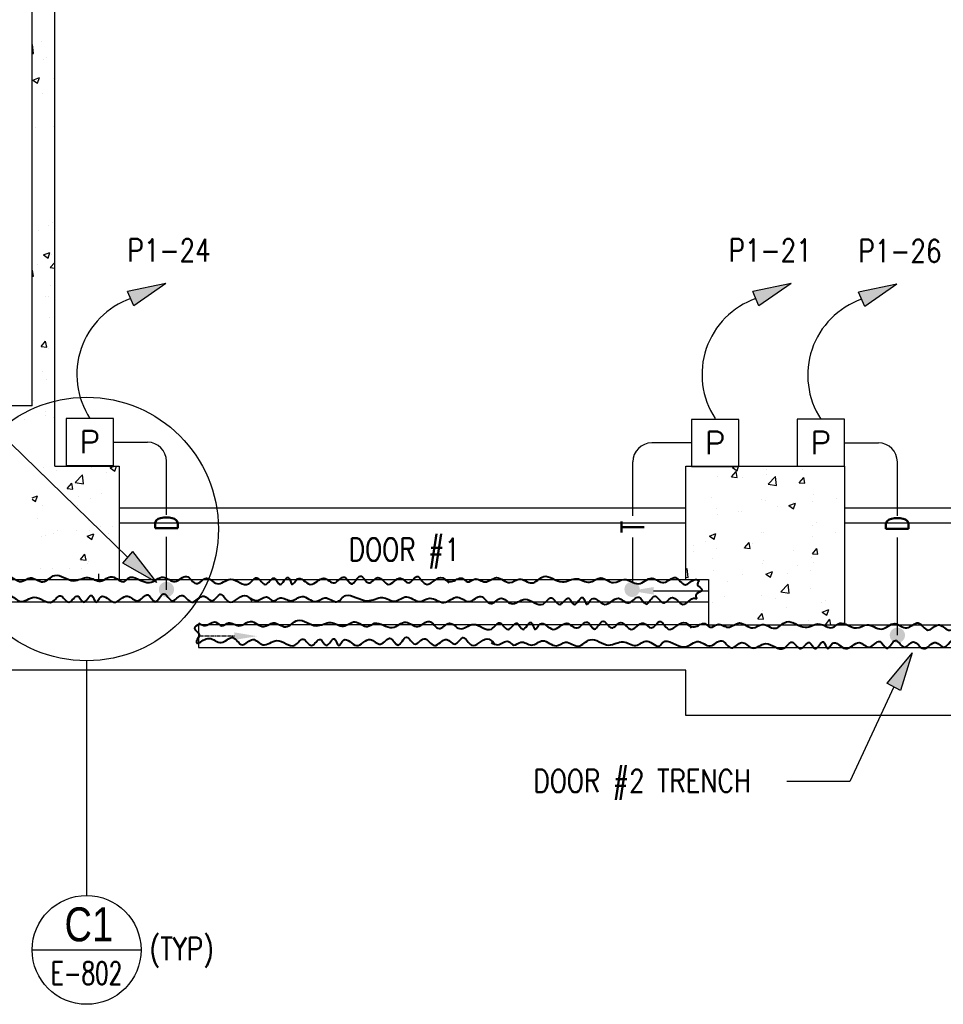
# Model space of a CAD drawing. Header units: inches. Extents: x -9715 to 32893, y -15613 to -1138.
# Tile 372 of 380: x 27806 to 28295, y -9482 to -8961. Entities that reach past the tile are written whole.
import ezdxf
from ezdxf.enums import TextEntityAlignment as Align

# ---------------------------------------------------------------- set-up
doc = ezdxf.new("R2010")
doc.units = ezdxf.units.IN
doc.header["$MEASUREMENT"] = 0
doc.linetypes.add('DASHED', pattern=[0.75, 0.5, -0.25])
doc.linetypes.add('HIDDEN', pattern=[0.375, 0.25, -0.125])
doc.layers.get('0').update_dxf_attribs({"color": 252})
for name, color, linetype in [('E-ANNO-TEXT', 3, 'Continuous'), ('E-POWR', 113, 'Continuous'), ('E-POWR-CIRC', 113, 'Continuous'), ('S-FNDN-FTNG', 138, 'Continuous'), ('S-FNDN-PATT', 8, 'Continuous')]:
    doc.layers.add(name, color=color, linetype=linetype)
doc.layers.add('E-DETL-COND', color=150, linetype='Continuous', lineweight=40)
doc.layers.add('E-ELEC-WIRE', color=133, linetype='Continuous', lineweight=25)
doc.styles.get("Standard").update_dxf_attribs({"font": 'romans.shx', "width": 0.8})
doc.styles.add('Title', font='swiss.ttf', dxfattribs={"width": 0.8})

# ---------------------------------------------------------------- blocks, each defined once
blk = doc.blocks.new('Key Note-Square')
blk.add_lwpolyline([(0.125, 0.125), (-0.125, 0.125), (-0.125, -0.125), (0.125, -0.125)], close=True)
blk.add_attdef('X', text='', height=0.1).set_placement((0, 0), align=Align.MIDDLE_CENTER)
blk = doc.blocks.new('ARROW1')
at = {"ltscale": 3}
blk.add_hatch(color=256, dxfattribs=at).paths.add_polyline_path([(-1.695, -0.337), (-1.695, 0.347), (0, 0)])
for points in [[(0, 0), (-1.695, 0.347)], [(0, 0), (-1.695, -0.337)]]:
    blk.add_lwpolyline(points, dxfattribs=at)
at = {"layer": 'E-ELEC-WIRE', "ltscale": 3}
blk.add_lwpolyline([(-1.695, -0.337), (-1.695, 0.347)], dxfattribs=at)
blk = doc.blocks.new('*X588')
at = {"color": 0}
for p, q in [((1149.37, 1236.47), (1151.24, 1237.19)), ((1149.37, 1236.47), (1151.85, 1234.79)), ((1151.85, 1234.79), (1152.66, 1237.19)), ((1536.46, 1234.68), (1538.57, 1237.19)), ((1539.45, 1234.41), (1538.94, 1237.19)), ((1141.33, 1231.69), (1141.33, 1231.69)), ((1148.9, 1231.58), (1151.32, 1234.45)), ((1148.9, 1231.58), (1151.89, 1231.32)), ((1151.89, 1231.32), (1151.32, 1234.45)), ((1154.88, 1231.38), (1154.88, 1231.38)), ((1167.3, 1235.44), (1167.3, 1235.44)), ((1167.4, 1233.02), (1167.4, 1233.02)), ((1168.33, 1227.65), (1172.22, 1231.71)), ((1172.78, 1226.96), (1172.22, 1231.71)), ((1184.77, 1228.44), (1187.18, 1231.31)), ((1186.33, 1235.52), (1186.33, 1235.52)), ((1187.76, 1228.18), (1187.18, 1231.31)), ((1523.98, 1234.11), (1523.98, 1234.11)), ((1536.46, 1234.68), (1539.45, 1234.41)), ((1550.66, 1232.57), (1554.16, 1233.92)), ((1550.66, 1232.57), (1553.15, 1230.9)), ((1553.15, 1230.89), (1554.16, 1233.92)), ((1569.15, 1231.95), (1569.15, 1231.95)), ((1572.32, 1231.54), (1574.73, 1234.41)), ((1572.32, 1231.54), (1575.31, 1231.28)), ((1575.31, 1231.27), (1574.73, 1234.41)), ((1588.09, 1234.44), (1588.09, 1234.44)), ((1168.33, 1227.65), (1172.77, 1226.96)), ((1184.77, 1228.44), (1187.76, 1228.18)), ((1521.91, 1230.15), (1521.91, 1230.15)), ((1525.06, 1226.14), (1525.06, 1226.14)), ((1535.23, 1226.7), (1539.13, 1230.76)), ((1535.23, 1226.7), (1539.68, 1226.01)), ((1539.68, 1226.01), (1539.13, 1230.76)), ((1548.6, 1229.02), (1548.6, 1229.02)), ((1556.64, 1230.3), (1556.64, 1230.3)), ((1575.29, 1227.89), (1575.29, 1227.89)), ((1192.36, 1222.31), (1192.36, 1222.31)), ((1532.45, 1223.43), (1532.45, 1223.43)), ((1549.35, 1221.21), (1549.35, 1221.21)), ((1559.15, 1222.3), (1559.15, 1222.3)), ((1575.02, 1224.73), (1575.02, 1224.73)), ((1585.84, 1221.18), (1585.84, 1221.18)), ((1588.59, 1218.42), (1592.49, 1222.48)), ((1589.82, 1225.01), (1589.82, 1225.01)), ((1592.69, 1220.73), (1592.49, 1222.48)), ((1138.29, 1220.52), (1138.29, 1220.52)), ((1164.98, 1219.39), (1164.98, 1219.39)), ((1166.69, 1218.79), (1166.69, 1218.79)), ((1173.18, 1215.8), (1173.18, 1215.8)), ((1179.21, 1216.34), (1182.71, 1217.68)), ((1179.21, 1216.34), (1181.7, 1214.66)), ((1181.7, 1214.66), (1182.71, 1217.68)), ((1181.74, 1218.25), (1181.74, 1218.25)), ((1191.67, 1218.27), (1191.67, 1218.27)), ((1204.76, 1219.95), (1204.76, 1219.95)), ((1508.69, 1216.46), (1512.15, 1217.79)), ((1508.69, 1216.42), (1511.14, 1214.77)), ((1511.14, 1214.77), (1512.15, 1217.79)), ((1523.38, 1217.46), (1523.38, 1217.46)), ((1560.66, 1220), (1560.66, 1220)), ((1588.59, 1218.42), (1592.69, 1217.79)), ((1140.72, 1215.05), (1140.72, 1215.05)), ((1141.72, 1211.66), (1141.72, 1211.66)), ((1152.58, 1213.24), (1152.58, 1213.24)), ((1154.24, 1213.3), (1154.24, 1213.3)), ((1531.5, 1215), (1531.5, 1215)), ((1543.48, 1210.58), (1543.48, 1210.58)), ((1556, 1212.23), (1556, 1212.23)), ((1574.94, 1214.72), (1574.94, 1214.72)), ((1580.51, 1212.44), (1584.01, 1213.79)), ((1580.51, 1212.44), (1582.99, 1210.76)), ((1582.99, 1210.76), (1584.01, 1213.79)), ((1191.75, 1205.67), (1191.75, 1205.67)), ((1193.72, 1207.27), (1193.72, 1207.27)), ((1511.9, 1206.42), (1511.9, 1206.42)), ((1572.64, 1209.02), (1572.64, 1209.02)), ((1574.41, 1208.09), (1574.41, 1208.09)), ((1137.2, 1200.21), (1140.7, 1201.56)), ((1137.2, 1200.21), (1139.69, 1198.53)), ((1139.69, 1198.53), (1140.7, 1201.55)), ((1164.56, 1202.26), (1164.56, 1202.26)), ((1166.08, 1202.15), (1166.08, 1202.15)), ((1191.6, 1200.23), (1191.6, 1200.23)), ((1204.12, 1201.88), (1204.12, 1201.88)), ((1508.69, 1201.58), (1509.95, 1203.08)), ((1508.69, 1200.1), (1510.52, 1199.94)), ((1510.52, 1199.94), (1509.95, 1203.07)), ((1511.96, 1204.73), (1511.96, 1204.73)), ((1522.77, 1200.82), (1522.77, 1200.82)), ((1538.66, 1203.61), (1538.66, 1203.61)), ((1543.4, 1197.07), (1545.81, 1199.94)), ((1543.49, 1204.02), (1543.49, 1204.02)), ((1546.39, 1196.8), (1545.81, 1199.94)), ((1548.74, 1204.57), (1548.74, 1204.57)), ((1565.35, 1202.48), (1565.35, 1202.48)), ((1592.04, 1201.35), (1592.04, 1201.35)), ((1128.55, 1194.97), (1128.55, 1194.97)), ((1135.4, 1197.26), (1135.4, 1197.26)), ((1140.11, 1198.4), (1140.11, 1198.4)), ((1155.84, 1193.97), (1158.25, 1196.84)), ((1158.83, 1193.71), (1158.25, 1196.84)), ((1160.02, 1196.08), (1160.02, 1196.08)), ((1514.33, 1199.01), (1514.33, 1199.01)), ((1538.49, 1196.32), (1542, 1197.66)), ((1538.49, 1196.32), (1540.98, 1194.64)), ((1540.98, 1194.64), (1542, 1197.66)), ((1543.4, 1197.07), (1546.39, 1196.8)), ((1561.78, 1195), (1561.78, 1195)), ((1579.26, 1193.93), (1581.67, 1196.8)), ((1582.25, 1193.67), (1581.67, 1196.8)), ((1128.57, 1191.94), (1128.57, 1191.94)), ((1141.09, 1193.58), (1141.09, 1193.58)), ((1155.24, 1193.84), (1155.24, 1193.84)), ((1155.84, 1193.97), (1158.83, 1193.71)), ((1181.93, 1192.72), (1181.93, 1192.72)), ((1191.71, 1190.83), (1194.12, 1193.7)), ((1191.71, 1190.83), (1194.69, 1190.57)), ((1194.7, 1190.57), (1194.12, 1193.7)), ((1208.63, 1191.59), (1208.63, 1191.59)), ((1530.33, 1190.86), (1530.33, 1190.86)), ((1542.85, 1192.51), (1542.85, 1192.51)), ((1573.8, 1191.44), (1573.8, 1191.44)), ((1579.26, 1193.93), (1582.25, 1193.67)), ((1591.74, 1191.53), (1591.74, 1191.53)), ((1139.09, 1188.26), (1139.09, 1188.26)), ((1165.47, 1185.5), (1165.47, 1185.5)), ((1165.79, 1187.13), (1165.79, 1187.13)), ((1183.66, 1184.77), (1183.66, 1184.77)), ((1191.14, 1189.03), (1191.14, 1189.03)), ((1192.48, 1186), (1192.48, 1186)), ((1522.16, 1184.17), (1522.16, 1184.17)), ((1548.13, 1187.92), (1548.13, 1187.92)), ((1562.58, 1186.52), (1562.58, 1186.52)), ((1124.69, 1182.17), (1125.49, 1183)), ((1126.04, 1178.25), (1125.49, 1183)), ((1139.5, 1181.76), (1139.5, 1181.76)), ((1154.5, 1179.76), (1154.5, 1179.76)), ((1167.05, 1180.08), (1170.55, 1181.42)), ((1167.05, 1180.08), (1169.53, 1178.4)), ((1169.53, 1178.4), (1170.55, 1181.42)), ((1178.45, 1180.51), (1178.45, 1180.51)), ((1190.97, 1182.16), (1190.97, 1182.16)), ((1533.42, 1181.52), (1533.42, 1181.52)), ((1580.21, 1179.44), (1580.21, 1179.44)), ((1124.69, 1178.46), (1126.04, 1178.25)), ((1146.87, 1176.36), (1146.87, 1176.36)), ((1174.96, 1170.67), (1178.85, 1174.73)), ((1179.4, 1169.98), (1178.85, 1174.72)), ((1528.92, 1178.06), (1528.92, 1178.06)), ((1541.86, 1169.72), (1545.76, 1173.78)), ((1546.31, 1169.03), (1545.76, 1173.77)), ((1548.63, 1175.28), (1548.63, 1175.28)), ((1555.61, 1176.93), (1555.61, 1176.93)), ((1568.34, 1176.18), (1571.84, 1177.53)), ((1568.34, 1176.18), (1570.83, 1174.51)), ((1570.83, 1174.51), (1571.84, 1177.53)), ((1573.19, 1174.8), (1573.19, 1174.8)), ((1582.3, 1175.8), (1582.3, 1175.8)), ((1164.86, 1168.86), (1164.86, 1168.86)), ((1174.96, 1170.67), (1179.4, 1169.98)), ((1190.54, 1172.38), (1190.54, 1172.38)), ((1512.77, 1172.47), (1512.77, 1172.47)), ((1517.18, 1171.14), (1517.18, 1171.14)), ((1529.69, 1172.79), (1529.69, 1172.79)), ((1539.46, 1171.34), (1539.46, 1171.34)), ((1541.86, 1169.72), (1546.31, 1169.03)), ((1547.52, 1171.28), (1547.52, 1171.28)), ((1566.15, 1170.21), (1566.15, 1170.21)), ((1138.89, 1165.11), (1138.89, 1165.11)), ((1145.3, 1168.43), (1145.3, 1168.43)), ((1171.99, 1167.3), (1171.99, 1167.3)), ((1196.75, 1164.93), (1196.75, 1164.93)), ((1198.68, 1166.17), (1198.68, 1166.17)), ((1514.47, 1162.59), (1516.88, 1165.47)), ((1517.46, 1162.33), (1516.88, 1165.46)), ((1521.55, 1167.53), (1521.55, 1167.53)), ((1162.78, 1156.36), (1165.19, 1159.23)), ((1165.77, 1156.1), (1165.19, 1159.23)), ((1165.3, 1160.79), (1165.3, 1160.79)), ((1177.81, 1162.44), (1177.81, 1162.44)), ((1196.89, 1159.95), (1200.39, 1161.29)), ((1196.89, 1159.95), (1199.38, 1158.27)), ((1199.38, 1158.27), (1200.39, 1161.29)), ((1514.47, 1162.59), (1517.46, 1162.33)), ((1526.33, 1160.06), (1529.83, 1161.4)), ((1526.33, 1160.06), (1528.82, 1158.38)), ((1528.82, 1158.38), (1529.83, 1161.4)), ((1550.34, 1159.46), (1552.75, 1162.33)), ((1550.34, 1159.46), (1553.32, 1159.19)), ((1553.33, 1159.19), (1552.75, 1162.33)), ((1567.05, 1159.72), (1567.05, 1159.72)), ((1572.59, 1158.15), (1572.59, 1158.15)), ((1579.57, 1161.37), (1579.57, 1161.37)), ((1586.2, 1156.32), (1588.61, 1159.19)), ((1589.19, 1156.06), (1588.61, 1159.19)), ((1589.68, 1161.69), (1589.68, 1161.69)), ((1162.78, 1156.36), (1165.77, 1156.1)), ((1181.59, 1154.93), (1181.59, 1154.93)), ((1189.93, 1155.74), (1189.93, 1155.74)), ((1198.64, 1153.22), (1201.05, 1156.1)), ((1198.64, 1153.22), (1199.05, 1153.19)), ((1201.59, 1153.19), (1201.05, 1156.09)), ((1535.48, 1155.56), (1535.48, 1155.56)), ((1546.91, 1154.63), (1546.91, 1154.63)), ((1560.52, 1156.69), (1560.52, 1156.69)), ((1586.2, 1156.32), (1589.19, 1156.06)), ((1520.94, 1150.88), (1520.94, 1150.88)), ((1531.36, 1151.68), (1531.36, 1151.68)), ((1545.66, 1151.51), (1545.66, 1151.51)), ((1572.35, 1150.38), (1572.35, 1150.38)), ((1572.5, 1145.71), (1572.5, 1145.71)), ((1585.35, 1144.14), (1585.35, 1144.14)), ((1543.34, 1140.7), (1543.34, 1140.7)), ((1546.31, 1137.99), (1546.31, 1137.99)), ((1553.9, 1140), (1553.9, 1140)), ((1556.17, 1139.93), (1559.67, 1141.27)), ((1556.17, 1139.93), (1558.66, 1138.25)), ((1558.66, 1138.25), (1559.68, 1141.27)), ((1566.42, 1141.65), (1566.42, 1141.65)), ((1571.98, 1141.51), (1571.98, 1141.51)), ((1522.32, 1135.84), (1522.32, 1135.84))]:
    blk.add_line(p, q, dxfattribs=at)
blk = doc.blocks.new('*X590')
at = {"color": 0}
for p, q in [((784.57, 1236.59), (784.57, 1236.59)), ((810.31, 1236.54), (810.31, 1236.54)), ((819.93, 1236.36), (822.08, 1237.19)), ((819.93, 1236.36), (822.42, 1234.68)), ((822.42, 1234.68), (823.26, 1237.19)), ((784.64, 1233.02), (784.64, 1233.02)), ((791.3, 1235.18), (791.3, 1235.18)), ((801.42, 1228.6), (805.32, 1232.66)), ((805.87, 1227.91), (805.32, 1232.66)), ((818, 1234.05), (818, 1234.05)), ((797.21, 1225.35), (799.62, 1228.22)), ((800.2, 1225.08), (799.62, 1228.22)), ((801.42, 1228.6), (805.87, 1227.91)), ((778.69, 1220.53), (781.42, 1221.58)), ((780.41, 1218.55), (781.42, 1221.58)), ((797.21, 1225.35), (800.2, 1225.08)), ((803, 1221.03), (803, 1221.03)), ((815.52, 1222.68), (815.52, 1222.68)), ((778.69, 1219.71), (780.41, 1218.56)), ((784.03, 1216.38), (784.03, 1216.38)), ((802.82, 1216.49), (802.82, 1216.49)), ((809.7, 1219.9), (809.7, 1219.9)), ((781.57, 1209.63), (781.57, 1209.63)), ((808.26, 1208.5), (808.26, 1208.5)), ((814.8, 1205.52), (814.8, 1205.52)), ((821.3, 1205.45), (821.3, 1205.45)), ((785.64, 1200.51), (785.64, 1200.51)), ((789.85, 1201.31), (789.85, 1201.31)), ((792.11, 1202.92), (792.11, 1202.92)), ((802.36, 1202.96), (802.36, 1202.96)), ((807.76, 1200.1), (811.26, 1201.45)), ((807.76, 1200.1), (810.25, 1198.42)), ((809.09, 1203.25), (809.09, 1203.25)), ((810.25, 1198.42), (811.27, 1201.45)), ((818.8, 1201.79), (818.8, 1201.79)), ((783.42, 1199.73), (783.42, 1199.73)), ((804.15, 1187.74), (806.56, 1190.61)), ((807.14, 1187.47), (806.56, 1190.61)), ((804.15, 1187.74), (807.14, 1187.47)), ((808.15, 1185.73), (808.15, 1185.73)), ((808.48, 1186.61), (808.48, 1186.61)), ((782.81, 1183.09), (782.81, 1183.09)), ((789.21, 1183.24), (789.21, 1183.24)), ((798.31, 1183.09), (798.31, 1183.09)), ((804.73, 1183.01), (804.73, 1183.01))]:
    blk.add_line(p, q, dxfattribs=at)
blk = doc.blocks.new('*X591')
at = {"color": 0}
for p, q in [((782.16, 1362.2), (782.16, 1362.2)), ((787.24, 1364.78), (787.24, 1364.78)), ((789.5, 1366.18), (789.5, 1366.18)), ((784.57, 1349.14), (788.07, 1350.48)), ((784.57, 1349.14), (787.06, 1347.46)), ((787.06, 1347.46), (788.07, 1350.48)), ((788.89, 1349.53), (788.89, 1349.53)), ((778.69, 1340.91), (778.81, 1341.05)), ((779.39, 1337.91), (778.81, 1341.05)), ((781.53, 1344.12), (781.53, 1344.12)), ((788.16, 1342.56), (790.69, 1345.2)), ((788.16, 1342.56), (790.69, 1342.17)), ((778.69, 1337.97), (779.39, 1337.91)), ((788.28, 1332.89), (788.28, 1332.89)), ((785.93, 1327.14), (785.93, 1327.14)), ((787.31, 1326.9), (787.31, 1326.9)), ((787.68, 1316.24), (787.68, 1316.24)), ((783.34, 1300.56), (785.75, 1303.44)), ((783.34, 1300.56), (786.33, 1300.3)), ((786.33, 1300.3), (785.75, 1303.44)), ((787.07, 1299.6), (787.07, 1299.6)), ((784.3, 1287.27), (784.3, 1287.27)), ((786.46, 1282.96), (786.46, 1282.96)), ((747.85, 1267.73), (747.85, 1267.73)), ((754.41, 1266.09), (756.82, 1268.97)), ((757.4, 1265.83), (756.82, 1268.96)), ((779.43, 1271.89), (779.43, 1271.89)), ((747.87, 1262.85), (747.87, 1262.85)), ((754.41, 1266.09), (757.4, 1265.83)), ((759.88, 1262.56), (759.88, 1262.56)), ((785.79, 1263.83), (785.79, 1263.83)), ((785.85, 1266.31), (785.85, 1266.31)), ((790.27, 1262.96), (790.69, 1263.46)), ((790.27, 1262.96), (790.69, 1262.92)), ((774.56, 1261.73), (774.56, 1261.73)), ((748.07, 1240.36), (751.57, 1241.71)), ((750.56, 1238.69), (751.57, 1241.71)), ((746.56, 1236.32), (746.56, 1236.32)), ((748.06, 1236.87), (748.36, 1237.19)), ((748.06, 1236.87), (752.51, 1236.18)), ((748.07, 1240.36), (750.56, 1238.69)), ((748.36, 1237.19), (751.95, 1240.93)), ((752.39, 1237.19), (751.96, 1240.93)), ((752.51, 1236.18), (752.39, 1237.19)), ((752.48, 1214.38), (752.48, 1214.38)), ((292.6, 1191.88), (293.41, 1192.19)), ((292.6, 1191.88), (295.09, 1190.2)), ((293.48, 1189.93), (293.48, 1189.93)), ((295.09, 1190.2), (295.76, 1192.19)), ((334.42, 1189.12), (337.37, 1192.19)), ((338.87, 1188.43), (338.43, 1192.19)), ((344.87, 1190.92), (345.94, 1192.19)), ((344.87, 1190.92), (347.86, 1190.65)), ((347.86, 1190.65), (347.58, 1192.19)), ((349.54, 1190.36), (349.54, 1190.36)), ((380.73, 1187.78), (383.14, 1190.65)), ((383.72, 1187.52), (383.14, 1190.65)), ((437.97, 1190.96), (437.97, 1190.96)), ((477.05, 1191.14), (477.05, 1191.14)), ((484.13, 1191.27), (484.13, 1191.27)), ((563.39, 1189.48), (563.39, 1189.48)), ((582.33, 1191.98), (582.33, 1191.98)), ((584.78, 1192.11), (584.78, 1192.11)), ((604.27, 1191.69), (604.27, 1191.69)), ((611.47, 1190.98), (611.47, 1190.98)), ((622.04, 1191.98), (622.57, 1192.19)), ((622.04, 1191.98), (624.53, 1190.31)), ((624.53, 1190.31), (625.16, 1192.19)), ((638.16, 1189.86), (638.16, 1189.86)), ((657.02, 1191.47), (657.02, 1191.47)), ((701.33, 1188.17), (705.18, 1192.19)), ((705.77, 1187.48), (705.23, 1192.19)), ((727.32, 1190.5), (727.32, 1190.5)), ((323.87, 1186.84), (323.87, 1186.84)), ((334.42, 1189.12), (338.87, 1188.43)), ((348.4, 1188.75), (348.4, 1188.75)), ((364.46, 1187.87), (367.96, 1189.21)), ((364.46, 1187.87), (366.95, 1186.19)), ((366.95, 1186.19), (367.96, 1189.21)), ((380.73, 1187.78), (383.72, 1187.52)), ((387.45, 1184.31), (387.45, 1184.31)), ((387.78, 1180.84), (391.68, 1184.9)), ((392.23, 1180.15), (391.68, 1184.9)), ((406.39, 1186.8), (406.39, 1186.8)), ((416.59, 1184.64), (419, 1187.51)), ((416.59, 1184.64), (419.58, 1184.38)), ((419.58, 1184.38), (419.01, 1187.51)), ((425.83, 1184.19), (425.83, 1184.19)), ((436.32, 1183.87), (439.82, 1185.21)), ((438.8, 1182.19), (439.82, 1185.21)), ((451.08, 1187.39), (451.08, 1187.39)), ((452.46, 1181.5), (454.87, 1184.38)), ((455.45, 1181.24), (454.87, 1184.37)), ((454.97, 1186.26), (454.97, 1186.26)), ((550.87, 1187.84), (550.87, 1187.84)), ((553.34, 1184.97), (553.34, 1184.97)), ((579.01, 1188.49), (579.01, 1188.49)), ((627.86, 1186.46), (627.86, 1186.46)), ((663.78, 1184.71), (663.78, 1184.71)), ((664.86, 1188.73), (664.86, 1188.73)), ((676.3, 1186.36), (676.3, 1186.36)), ((680.55, 1185.51), (680.55, 1185.51)), ((691.55, 1187.6), (691.55, 1187.6)), ((693.9, 1187.98), (697.4, 1189.32)), ((693.9, 1187.98), (696.38, 1186.3)), ((695.24, 1188.85), (695.24, 1188.85)), ((696.38, 1186.3), (697.4, 1189.32)), ((698.16, 1185.5), (698.16, 1185.5)), ((701.33, 1188.17), (705.77, 1187.48)), ((706.52, 1189.26), (706.52, 1189.26)), ((718.24, 1186.47), (718.24, 1186.47)), ((744.93, 1185.34), (744.93, 1185.34)), ((297.9, 1183.1), (297.9, 1183.1)), ((319.24, 1183.74), (319.24, 1183.74)), ((374.93, 1182.66), (374.93, 1182.66)), ((387.78, 1180.84), (392.23, 1180.15)), ((400.15, 1180.67), (400.15, 1180.67)), ((425.81, 1181.26), (425.81, 1181.26)), ((436.32, 1183.87), (438.8, 1182.19)), ((452.46, 1181.5), (455.45, 1181.24)), ((487.84, 1179.54), (487.84, 1179.54)), ((488.32, 1178.36), (489.85, 1180.19)), ((489.85, 1180.19), (490.73, 1181.24)), ((490.93, 1180.19), (490.73, 1181.24)), ((491.31, 1178.1), (490.93, 1180.19)), ((500.36, 1181.19), (500.36, 1181.19)), ((508.17, 1179.86), (509.02, 1180.19)), ((508.17, 1179.86), (510.66, 1178.18)), ((509.02, 1180.19), (511.67, 1181.21)), ((510.66, 1178.18), (511.33, 1180.19)), ((511.33, 1180.19), (511.67, 1181.21)), ((519.3, 1183.68), (519.3, 1183.68)), ((527.37, 1181.22), (527.37, 1181.22)), ((598.7, 1181.46), (598.7, 1181.46)), ((632.21, 1180.55), (632.21, 1180.55)), ((655.3, 1182.31), (655.3, 1182.31)), ((669, 1180.49), (669, 1180.49)), ((290.08, 1178.74), (290.08, 1178.74)), ((308.13, 1177.84), (308.13, 1177.84)), ((343.36, 1178.5), (343.36, 1178.5)), ((488.32, 1178.36), (491.31, 1178.1)), ((502.11, 1178.02), (502.11, 1178.02)), ((525.83, 1177.19), (526.59, 1178.1)), ((526.76, 1177.19), (526.59, 1178.1)), ((583.49, 1177.19), (583.53, 1177.2)), ((583.53, 1177.19), (583.53, 1177.2)), ((613.27, 1178.06), (613.27, 1178.06)), ((629.63, 1178.79), (629.63, 1178.79)), ((745.11, 1177.43), (745.11, 1177.43))]:
    blk.add_line(p, q, dxfattribs=at)
blk = doc.blocks.new('*X592')
at = {"color": 0}
for p, q in [((783.77, 1462.25), (783.77, 1462.25)), ((778.69, 1460.47), (778.8, 1460.58)), ((778.69, 1455.94), (779.35, 1455.84)), ((779.35, 1455.84), (778.8, 1460.58)), ((784.9, 1452.5), (784.9, 1452.5)), ((786.23, 1453.77), (786.23, 1453.77)), ((779.06, 1441.78), (782.56, 1443.13)), ((779.06, 1441.78), (781.54, 1440.1)), ((781.54, 1440.1), (782.56, 1443.13)), ((789.97, 1442.43), (789.97, 1442.43)), ((784.26, 1434.43), (784.26, 1434.43)), ((780.23, 1416.88), (780.23, 1416.88)), ((790.05, 1417.2), (790.05, 1417.2))]:
    blk.add_line(p, q, dxfattribs=at)

msp = doc.modelspace()

# ---------------------------------------------------------------- hatches: boundary and pattern name
at = {"layer": 'E-POWR-CIRC'}
h = msp.add_hatch(color=256, dxfattribs=at)
edge = h.paths.add_edge_path()
edge.add_arc((27884.04021, -9262.42148), 4.03415, 90, 450)
h = msp.add_hatch(color=256, dxfattribs=at)
edge = h.paths.add_edge_path()
edge.add_arc((28130.5578, -9262.36785), 4.03415, 90, 450)
h = msp.add_hatch(color=256, dxfattribs=at)
edge = h.paths.add_edge_path()
edge.add_arc((28271.04021, -9286.69988), 4.03415, 90, 450)

# ---------------------------------------------------------------- linework, layer by layer
at = {"layer": 'E-ANNO-TEXT'}
for p, q in [((27863.61351, -9245.4239), (27768.03622, -9152.3692)), ((27841.75054, -9300.19354), (27841.75054, -9424.53841)), ((28269.14548, -9313.96857), (28245.84698, -9364.10087)), ((28245.84698, -9364.10087), (28212.47785, -9364.10087)), ((27812.91403, -9453.37492), (27870.58705, -9453.37492)), ((27870.58705, -9453.37492), (27870.58705, -9453.37492))]:
    msp.add_line(p, q, dxfattribs=at)
for centre, radius in [((27841.75054, -9230.38822), 69.80532), ((27841.75054, -9453.37492), 28.83651)]:
    msp.add_circle(centre, radius, dxfattribs=at)
at = {"layer": 'E-DETL-COND', "linetype": 'Continuous'}
for points in [[(27772.48979, -9256.438), (27776.17191, -9257.63123), (27781.69682, -9255.91805), (27784.55453, -9257.82157), (27788.36479, -9256.29875), (27793.88971, -9257.82157), (27799.98617, -9255.53733), (27807.03518, -9258.20227), (27811.98855, -9256.29875), (27818.65655, -9258.39263), (27824.94351, -9254.96628), (27834.85026, -9257.82157), (27842.47081, -9256.10839), (27849.13882, -9258.01193), (27855.23527, -9255.72769), (27861.90324, -9258.20227), (27863.71367, -9256.4891), (27875.04874, -9258.77334), (27882.28825, -9255.91805), (27888.57522, -9258.20227), (27894.67168, -9255.53733), (27899.81555, -9259.3444), (27905.30487, -9256.4891), (27910.63925, -9259.3444), (27918.0693, -9257.06016), (27927.59501, -9259.53474), (27931.97684, -9256.29875), (27936.35864, -9259.7251), (27941.12152, -9256.4891), (27944.16973, -9259.7251), (27948.55156, -9256.10839), (27950.64723, -9259.7251), (27953.3144, -9256.8698), (27960.17294, -9259.7251), (27967.41245, -9256.4891), (27972.93737, -9258.9637), (27978.27178, -9255.91805), (27982.08204, -9259.53474), (27986.65438, -9255.34699), (27991.22671, -9258.9637), (27995.98958, -9256.10839), (28001.5145, -9259.7251), (28007.99197, -9256.4891), (28012.3738, -9258.9637), (28016.5651, -9255.53733), (28021.13743, -9259.53474), (28029.32956, -9256.10839), (28033.52086, -9258.9637)], [(27668.45154, -9265.88156), (27672.13366, -9267.07479), (27677.65858, -9265.36162), (27680.51629, -9267.26513), (27684.32655, -9265.74232), (27689.85147, -9267.26513), (27695.94793, -9264.9809), (27702.99694, -9267.64584), (27707.95031, -9265.74232), (27714.61831, -9267.8362), (27720.90527, -9264.40985), (27730.81202, -9267.26513), (27738.43257, -9265.55196), (27745.10057, -9267.45549), (27751.19703, -9265.17126), (27756.052, -9269.16414), (27763.58042, -9265.93266), (27771.0105, -9268.2169), (27778.25001, -9265.36162), (27784.53698, -9267.64584), (27790.63343, -9264.9809), (27795.77731, -9268.78797), (27801.26663, -9265.93266), (27806.60101, -9268.78797), (27814.03106, -9266.50373), (27823.55677, -9268.97831), (27827.9386, -9265.74232), (27832.3204, -9269.16867), (27837.08327, -9265.93266), (27840.13149, -9269.16867), (27844.51332, -9265.55196), (27846.60899, -9269.16867), (27849.27616, -9266.31337), (27856.1347, -9269.16867), (27863.37421, -9265.93266), (27868.89913, -9268.40726), (27874.23354, -9265.36162), (27878.0438, -9268.97831), (27882.61613, -9264.79055), (27887.18847, -9268.40726), (27891.95134, -9265.55196), (27897.47626, -9269.16867), (27903.95373, -9265.93266), (27908.33556, -9268.40726), (27912.52686, -9264.9809), (27917.09919, -9268.97831), (27925.29132, -9265.55196), (27929.48261, -9268.40726)], [(27901.05276, -9280.2886), (27904.73488, -9281.48183), (27910.2598, -9279.76865), (27913.11751, -9281.67217), (27916.92777, -9280.14936), (27922.45268, -9281.67217), (27928.54914, -9279.38793), (27935.59815, -9282.05288), (27940.55152, -9280.14936), (27947.21953, -9282.24323), (27953.50649, -9278.81689), (27963.41324, -9281.67217), (27971.03379, -9279.959), (27977.70179, -9281.86253), (27983.79825, -9279.57829), (27990.46622, -9282.05288), (27994.22641, -9280.3397), (28003.61172, -9282.62394), (28010.85123, -9279.76865), (28017.13819, -9282.05288), (28023.23465, -9279.38793), (28028.37853, -9283.195), (28033.86784, -9280.3397), (28039.20223, -9283.195), (28046.63227, -9280.91076), (28056.15798, -9283.38535), (28060.53982, -9280.14936), (28064.92162, -9283.57571), (28069.68449, -9280.3397), (28072.7327, -9283.57571), (28077.11454, -9279.959), (28079.2102, -9283.57571), (28081.87738, -9280.7204), (28088.73591, -9283.57571), (28095.97542, -9280.3397), (28101.50034, -9282.8143), (28106.83475, -9279.76865), (28110.64501, -9283.38535), (28115.21735, -9279.19759), (28119.78969, -9282.8143), (28124.55256, -9279.959), (28130.07747, -9283.57571), (28136.55494, -9280.3397), (28140.93677, -9282.8143), (28145.12807, -9279.38793), (28149.70041, -9283.38535), (28157.89253, -9279.959), (28162.08383, -9282.8143)], [(28159.92495, -9281.06319), (28163.60707, -9282.25641), (28169.13198, -9280.54324), (28171.98969, -9282.44676), (28175.79995, -9280.92394), (28181.32487, -9282.44676), (28187.42133, -9280.16252), (28194.47034, -9282.82746), (28199.42371, -9280.92394), (28206.09171, -9283.01782), (28212.37868, -9279.59147), (28222.28543, -9282.44676), (28229.90598, -9280.73358), (28236.57398, -9282.63712), (28240.51274, -9280.35288), (28249.33841, -9282.82746), (28255.05383, -9281.11428), (28262.4839, -9283.39852), (28269.72342, -9280.54324), (28276.01038, -9282.82746), (28282.10684, -9280.16252), (28287.25072, -9283.96959), (28292.74003, -9281.11428), (28298.07441, -9283.96959), (28305.50446, -9281.68535), (28315.03017, -9284.15993), (28319.412, -9280.92394), (28323.79381, -9284.35029), (28328.55668, -9281.11428), (28331.60489, -9284.35029), (28335.98672, -9280.73358), (28338.08239, -9284.35029), (28340.74956, -9281.49499), (28347.6081, -9284.35029), (28354.84761, -9281.11428), (28360.37253, -9283.58888), (28365.70694, -9280.54324), (28369.5172, -9284.15993), (28374.08954, -9279.97217), (28378.66187, -9283.58888), (28383.42475, -9280.73358), (28388.94966, -9284.35029), (28395.42713, -9281.11428), (28399.80896, -9283.58888), (28404.00026, -9280.16252), (28408.5726, -9284.15993), (28416.76472, -9280.73358), (28420.95602, -9283.58888)], [(28055.88671, -9290.50675), (28059.56883, -9291.69998), (28065.09374, -9289.9868), (28067.95145, -9291.89032), (28071.76171, -9290.36751), (28077.28663, -9291.89032), (28083.38309, -9289.60608), (28090.4321, -9292.27103), (28095.38547, -9290.36751), (28102.05347, -9292.46138), (28108.34043, -9289.03504), (28118.24718, -9291.89032), (28125.86773, -9290.17715), (28132.53574, -9292.08068), (28138.63219, -9289.79644), (28145.30016, -9292.27103), (28146.76183, -9290.55785), (28158.44566, -9292.84209), (28165.68517, -9289.9868), (28171.97214, -9292.27103), (28178.0686, -9289.60608), (28183.21247, -9293.41315), (28188.70179, -9290.55785), (28194.03617, -9293.41315), (28201.46622, -9291.12891), (28210.99193, -9293.6035), (28215.37376, -9290.36751), (28219.75556, -9293.79386), (28224.51844, -9290.55785), (28227.56665, -9293.79386), (28231.94848, -9290.17715), (28234.04415, -9293.79386), (28236.71132, -9290.93855), (28243.56986, -9293.79386), (28250.80937, -9290.55785), (28256.33429, -9293.03245), (28261.6687, -9289.9868), (28265.47896, -9293.6035), (28270.0513, -9289.41574), (28274.62363, -9293.03245), (28279.3865, -9290.17715), (28284.91142, -9293.79386), (28291.38889, -9290.55785), (28295.77072, -9293.03245), (28299.96202, -9289.60608), (28304.53435, -9293.6035), (28312.72648, -9290.17715), (28316.91778, -9293.03245)]]:
    msp.add_spline(points, degree=3, dxfattribs=at)
for points, knots in [([(28031.31552, -9257.04867), (28032.52823, -9257.72554), (28035.55325, -9259.41396), (28040.02521, -9254.63942), (28043.45423, -9259.86091), (28047.70421, -9255.17009), (28053.01311, -9260.50272), (28059.10891, -9253.56774), (28065.19646, -9261.02372), (28071.26946, -9254.89762), (28077.73753, -9261.563), (28084.46338, -9252.22245), (28092.89758, -9261.10394), (28101.01994, -9254.7444), (28107.87205, -9260.63648), (28114.24497, -9254.08408), (28120.33466, -9260.82532), (28127.02273, -9255.02602), (28133.93497, -9262.0922), (28140.7493, -9253.90357), (28147.37108, -9261.40935), (28153.6696, -9253.0642), (28158.37151, -9263.0352), (28163.01566, -9256.14134), (28165.50284, -9257.39947), (28166.18113, -9257.86584)], [0, 0, 0, 0, 3.870632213, 9.655065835, 13.088706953, 17.192004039, 22.922943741, 29.43328583, 36.969228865, 42.275762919, 49.264794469, 56.424806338, 66.734817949, 74.545564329, 81.479948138, 87.990290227, 95.102630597, 101.069287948, 108.842562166, 116.624798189, 123.313861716, 129.967336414, 136.366809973, 142.554324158, 144.882426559, 144.882426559, 144.882426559, 144.882426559]), ([(28166.18113, -9257.86584), (28165.49818, -9258.58899), (28164.18464, -9260.37524), (28169.85903, -9262.83373), (28163.76155, -9264.42396), (28164.20861, -9266.4576), (28164.81652, -9267.47836)], [0.620144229, 0.620144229, 0.620144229, 0.620144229, 3.057892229, 6.711837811, 10.411668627, 13.526363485, 13.526363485, 13.526363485, 13.526363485]), ([(27928.39677, -9267.03663), (27929.60948, -9267.7135), (27932.6345, -9269.40192), (27937.10647, -9264.62738), (27940.53548, -9269.84887), (27944.78546, -9265.15804), (27950.09436, -9270.49068), (27956.19016, -9263.55569), (27962.27771, -9271.01168), (27968.35071, -9264.88558), (27974.81878, -9271.55095), (27978.70397, -9262.2104), (27989.97883, -9271.0919), (27998.10119, -9264.73236), (28004.9533, -9270.62444), (28011.32622, -9264.07204), (28017.41591, -9270.81327), (28024.10398, -9265.01398), (28031.01622, -9272.08016), (28037.83055, -9263.89152), (28044.45233, -9271.3973), (28050.75085, -9263.05215), (28055.45277, -9273.02316), (28061.25595, -9264.40879), (28066.9319, -9272.70082), (28074.56461, -9264.24173), (28082.53295, -9274.00094), (28087.92929, -9263.97473), (28092.17137, -9273.751), (28096.98957, -9263.83122), (28100.07357, -9273.79364), (28104.63355, -9263.01019), (28106.27271, -9272.94318), (28109.90842, -9263.91109), (28116.39987, -9274.25942), (28122.71331, -9263.91131), (28128.88458, -9272.45918), (28134.1598, -9263.26674), (28138.15149, -9273.75864), (28142.44758, -9262.11004), (28146.93757, -9272.73785), (28152.28642, -9263.47243), (28157.46208, -9274.07711), (28162.04017, -9266.13318), (28164.51217, -9267.28838), (28164.81652, -9267.47836)], [0, 0, 0, 0, 3.870632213, 9.655065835, 13.088706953, 17.192004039, 22.922943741, 29.43328583, 36.969228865, 42.275762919, 49.264794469, 56.424806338, 66.734817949, 74.545564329, 81.479948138, 87.990290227, 95.102630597, 101.069287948, 108.842562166, 116.624798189, 123.313861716, 129.967336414, 136.366809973, 142.554324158, 148.604810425, 156.378055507, 166.219941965, 171.667150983, 177.229530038, 182.987712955, 187.43331098, 193.114951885, 197.294951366, 201.202198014, 208.63134691, 216.561181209, 222.614968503, 228.757599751, 234.011032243, 240.211320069, 246.041144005, 251.594313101, 258.197743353, 265.438551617, 266.461687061, 266.461687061, 266.461687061, 266.461687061]), ([(27901.44916, -9280.77831), (27900.1143, -9281.52229), (27897.15235, -9283.17313), (27903.30609, -9286.11426), (27899.3967, -9289.19778), (27900.05224, -9290.60009), (27900.39583, -9291.0077)], [0, 0, 0, 0, 3.440405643, 7.633951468, 11.294176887, 12.878529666, 12.878529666, 12.878529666, 12.878529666]), ([(27900.39583, -9291.0077), (27902.52439, -9290.36272), (27906.66919, -9286.03936), (27912.98943, -9293.20334), (27919.28794, -9284.85819), (27923.98986, -9294.8292), (27929.79305, -9286.21483), (27935.469, -9294.50686), (27943.1017, -9286.04777), (27951.07004, -9295.80698), (27956.46639, -9285.78077), (27960.70846, -9295.55704), (27965.52666, -9285.63726), (27968.61066, -9295.59968), (27973.17064, -9284.81623), (27974.80981, -9294.74922), (27978.44552, -9285.71713), (27984.93696, -9296.06546), (27991.2504, -9285.71734), (27997.42167, -9294.26522), (28002.69689, -9285.07278), (28006.68858, -9295.56468), (28010.98467, -9283.91608), (28015.47467, -9294.54388), (28020.82352, -9285.27846), (28025.99917, -9295.88314), (28031.8118, -9285.79704), (28037.02696, -9294.05364), (28041.23928, -9284.68064), (28045.93881, -9296.17103), (28052.91581, -9285.97), (28056.61884, -9289.92916), (28057.96494, -9291.36837)], [109.804549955, 109.804549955, 109.804549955, 109.804549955, 116.624798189, 123.313861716, 129.967336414, 136.366809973, 142.554324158, 148.604810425, 156.378055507, 166.219941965, 171.667150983, 177.229530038, 182.987712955, 187.43331098, 193.114951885, 197.294951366, 201.202198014, 208.63134691, 216.561181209, 222.614968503, 228.757599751, 234.011032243, 240.211320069, 246.041144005, 251.594313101, 258.197743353, 265.438551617, 270.470856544, 275.884446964, 281.957796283, 290.837590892, 295.909053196, 295.909053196, 295.909053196, 295.909053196])]:
    msp.add_open_spline(points, degree=3, knots=knots, dxfattribs=at)
at = {"layer": 'E-POWR'}
for p, q in [((27856.00144, -9184.30656), (27874.04021, -9184.44899)), ((28162.02698, -9184.80656), (28140.96267, -9184.80656)), ((28243.00144, -9184.66414), (28261.04021, -9184.80656)), ((27884.04021, -9222.97625), (27884.04021, -9194.44899)), ((28130.96267, -9223.33382), (28130.96267, -9194.80656)), ((28271.04021, -9223.33382), (28271.04021, -9194.80656)), ((27884.04021, -9262.67628), (27884.04021, -9234.48304)), ((28130.96267, -9258.63102), (28130.96267, -9234.84061)), ((28271.04021, -9286.64185), (28271.04021, -9234.84061))]:
    msp.add_line(p, q, dxfattribs=at)
for centre, radius, start, end in [((27879.14971, -9148.53423), 42.55195, 109.2576614, 213.1556699), ((28210.15095, -9148.53423), 42.55195, 109.2576614, 213.1556699), ((28266.12541, -9148.89181), 42.55195, 109.2576614, 213.1556699), ((27874.04021, -9194.44899), 10, 0, 90), ((28140.96267, -9194.80656), 10, 90, 180), ((28261.04021, -9194.80656), 10, 0, 90)]:
    msp.add_arc(centre, radius, start, end, dxfattribs=at)
at = {"layer": 'S-FNDN-FTNG'}
for p, q in [((27813.00144, -9165.16414), (27813.00144, -8585.16414)), ((27825.00144, -9173.16414), (27825.00144, -8597.16414)), ((27859.00144, -9219.16414), (28159.00144, -9219.16414)), ((28243.00144, -9219.16414), (28543.00144, -9219.16414)), ((27859.00144, -9227.16414), (28159.00144, -9227.16414)), ((28243.00144, -9227.16414), (28543.00144, -9227.16414)), ((27248.99892, -9257.16414), (27859.00144, -9257.16414)), ((27859.00144, -9257.16414), (28159.00144, -9257.16414)), ((28077.8676, -9269.16414), (27521.00144, -9269.16414)), ((28077.8676, -9281.16414), (27901.00144, -9281.16414)), ((27901.00144, -9281.16414), (27901.00144, -9293.16414)), ((28159.00144, -9305.16414), (27789.00144, -9305.16414)), ((28159.00144, -9329.16414), (28159.00144, -9305.16414)), ((29395.00144, -9329.16414), (28159.00144, -9329.16414))]:
    msp.add_line(p, q, dxfattribs=at)
at = {"layer": 'S-FNDN-FTNG', "linetype": 'HIDDEN'}
msp.add_line((27848.00144, -9254.16414), (27848.00144, -9257.16414), dxfattribs=at)
at = {"layer": 'S-FNDN-FTNG'}
for points in [[(27813.00144, -9165.16414), (27779.00144, -9165.16414), (27779.00144, -9242.16414)], [(27825.00144, -9197.16414), (27825.00144, -9173.16414)], [(27825.00144, -9197.16414), (27859.00144, -9197.16414)], [(27859.00144, -9197.16414), (27859.00144, -9257.16414)], [(28159.00144, -9197.16414), (28243.00144, -9197.16414)], [(28159.00144, -9257.16414), (28159.00144, -9197.16414)], [(28243.00144, -9197.16414), (28243.00144, -9281.16414)], [(28159.00144, -9257.16414), (28171.00144, -9257.16414), (28171.00144, -9281.16414)], [(28142.00144, -9263.16414), (28171.00144, -9263.16414)], [(28171.00144, -9269.16414), (28077.8676, -9269.16414)], [(28171.00144, -9281.16414), (28077.8676, -9281.16414)], [(28171.00144, -9281.16414), (28243.00144, -9281.16414)], [(28243.00144, -9281.16414), (28543.00144, -9281.16414)], [(27901.00144, -9293.16414), (28077.8676, -9293.16414)], [(28077.8676, -9293.16414), (28444.20231, -9293.16414)]]:
    msp.add_lwpolyline(points, dxfattribs=at)
at = {"layer": 'S-FNDN-FTNG', "linetype": 'DASHED'}
msp.add_lwpolyline([(27920.00144, -9287.16414), (27901.00144, -9287.16414)], dxfattribs=at)
at = {"layer": 'S-FNDN-FTNG'}
msp.add_solid([(28142.00144, -9265.16414), (28142.00144, -9261.16414), (28130.00144, -9263.16414)], dxfattribs=at)
at = {"layer": 'S-FNDN-FTNG', "linetype": 'DASHED'}
msp.add_solid([(27920.00144, -9285.16414), (27920.00144, -9289.16414), (27932.00144, -9287.16414)], dxfattribs=at)

# ---------------------------------------------------------------- block references
at = {"layer": 'E-ANNO-TEXT', "zscale": 12}
for p, xscale, yscale, rotation in [((27879.02389, -9258.70089), 11.9999999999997, 12.00000000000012, 319.4183654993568), ((28278.84218, -9296.08751), 12.00000000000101, 12, 61.69479212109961)]:
    msp.add_blockref('ARROW1', p, dxfattribs=dict(at, xscale=xscale, yscale=yscale, rotation=rotation))
at = {"layer": 'E-POWR'}
ref = msp.add_blockref('Key Note-Square', (27843.50144, -9184.30656), dxfattribs=dict(at, xscale=100, yscale=100))
ref.add_attrib('X', 'P', dxfattribs={"layer": '0', "height": 12}).set_placement((27843.50144, -9184.30656), align=Align.MIDDLE_CENTER)
at = {"layer": 'E-POWR-CIRC', "yscale": 12, "zscale": 12}
for p, xscale, rotation in [((27883.79416, -9100.30965), 12.00000000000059, 23.48927539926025), ((28214.79539, -9100.30965), 12.00000000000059, 23.48927539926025), ((28270.76985, -9100.66723), 12.00000000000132, 23.48927539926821)]:
    msp.add_blockref('ARROW1', p, dxfattribs=dict(at, xscale=xscale, rotation=rotation))
at = {"layer": 'E-POWR-CIRC'}
ref = msp.add_blockref('Key Note-Square', (28174.52698, -9184.80656), dxfattribs=dict(at, xscale=100, yscale=100))
ref.add_attrib('X', 'P', dxfattribs={"layer": '0', "height": 12}).set_placement((28174.52698, -9184.80656), align=Align.MIDDLE_CENTER)
ref = msp.add_blockref('Key Note-Square', (28230.50144, -9184.66414), dxfattribs=dict(at, xscale=100, yscale=100))
ref.add_attrib('X', 'P', dxfattribs={"layer": '0', "height": 12}).set_placement((28230.50144, -9184.66414), align=Align.MIDDLE_CENTER)
at = {"layer": 'S-FNDN-PATT'}
for name in ['*X592', '*X591', '*X590', '*X588']:
    msp.add_blockref(name, (27034.30703, -10434.35096), dxfattribs=at)

# ---------------------------------------------------------------- texts
at = {"layer": 'E-ANNO-TEXT', "style": 'Title', "width": 0.8}
msp.add_text('C1', height=18, dxfattribs=at).set_placement((27842.94213, -9439.85753), align=Align.MIDDLE_CENTER)
at = {"layer": 'E-ANNO-TEXT', "width": 0.7}
msp.add_text('E-802', height=12, dxfattribs=at).set_placement((27841.75054, -9465.69075), align=Align.MIDDLE_CENTER)
at = {"layer": 'E-ANNO-TEXT', "char_height": 12}
for s, insert, width, attachment_point in [('P1-24', (27907.44033, -9088.74511), 55.5202208, 9), ('P1-21', (28225.69539, -9088.74511), 51.0641943, 9), ('P1-26', (28294.41602, -9089.10268), 46.3292522, 9), ('DOOR #1', (28039.40429, -9251.26632), 105.2611037, 9), ('DOOR #2 TRENCH', (28078.37048, -9373.86824), 147.1327685, 7), ('(TYP)', (27875.08333, -9462.78989), 210.1140107, 7)]:
    msp.add_mtext(s, dxfattribs=dict(at, insert=insert, width=width, attachment_point=attachment_point))
at = {"layer": 'E-POWR-CIRC', "char_height": 12, "width": 28.74, "attachment_point": 1, "rotation": 90}
for s, insert in [('D', (27878.01098, -9231.63149)), ('D', (28265.01098, -9231.98907)), ('T', (28124.96719, -9232.6451))]:
    msp.add_mtext(s, dxfattribs=dict(at, insert=insert))

doc.saveas('drawing.dxf')
